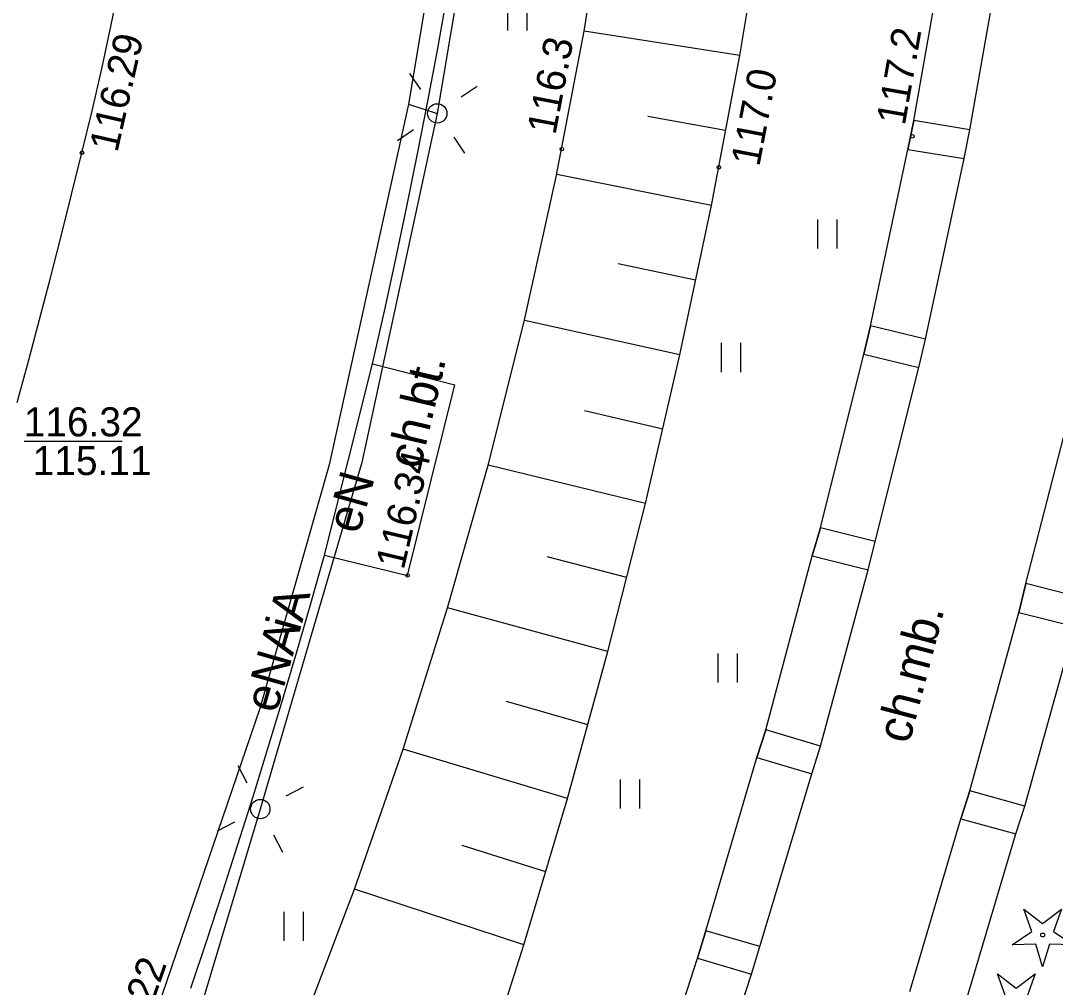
# Model space of a CAD drawing. Extents: x 6434771 to 6436222, y 5663454 to 5664782.
# Drawn here: x 6435551.03 to 6435577.75, y 5664102.97 to 5664127.94 of the extents above; entities that cross this region are included whole.
import ezdxf

# ---------------------------------------------------------------- set-up
doc = ezdxf.new("R2010")
doc.units = 0
for name, color, linetype in [('Warstwa 1', 7, 'Continuous'), ('Warstwa 10', 7, 'Continuous'), ('Warstwa 12', 7, 'Continuous'), ('Warstwa 13', 7, 'Continuous'), ('Warstwa 14', 7, 'Continuous'), ('Warstwa 2', 7, 'Continuous'), ('Warstwa 20', 7, 'Continuous'), ('Warstwa 21', 7, 'Continuous'), ('Warstwa 25', 7, 'Continuous'), ('Warstwa 4', 7, 'Continuous'), ('Warstwa 5', 7, 'Continuous'), ('Warstwa 6', 7, 'Continuous'), ('Warstwa 9', 7, 'Continuous')]:
    doc.layers.add(name, color=color, linetype=linetype)

msp = doc.modelspace()

# ---------------------------------------------------------------- linework, layer by layer
at = {"layer": 'Warstwa 1'}
for points in [[(6435573.945, 5664124.62), (6435575.396, 5664124.382), (6435575.543, 5664125.127), (6435574.097, 5664125.363)], [(6435572.806, 5664119.326), (6435574.221, 5664118.989), (6435574.401, 5664119.72), (6435572.98, 5664120.058)], [(6435571.472, 5664114.118), (6435572.915, 5664113.756), (6435573.098, 5664114.49), (6435571.689, 5664114.842)], [(6435576.811, 5664112.655), (6435578.249, 5664112.29), (6435578.438, 5664113.038), (6435576.986, 5664113.407)], [(6435570.045, 5664108.914), (6435571.466, 5664108.487), (6435571.682, 5664109.206), (6435570.273, 5664109.629)], [(6435575.31, 5664107.329), (6435576.727, 5664106.934), (6435576.959, 5664107.656), (6435575.544, 5664108.052)], [(6435568.513, 5664103.722), (6435569.906, 5664103.31), (6435570.118, 5664104.025), (6435568.727, 5664104.436)]]:
    msp.add_lwpolyline(points, close=True, dxfattribs=at)
at = {"layer": 'Warstwa 10'}
for p, q in [((6435565.579, 5664127.672), (6435566.186, 5664131.452)), ((6435569.601, 5664127.048), (6435570.256, 5664130.936)), ((6435564.862, 5664123.912), (6435565.579, 5664127.672)), ((6435569.601, 5664127.048), (6435565.579, 5664127.672)), ((6435568.867, 5664123.173), (6435569.601, 5664127.048)), ((6435569.234, 5664125.11), (6435567.231, 5664125.466)), ((6435564.035, 5664120.175), (6435564.862, 5664123.912)), ((6435568.867, 5664123.173), (6435564.873, 5664123.971)), ((6435568.055, 5664119.315), (6435568.867, 5664123.173)), ((6435568.462, 5664121.244), (6435566.46, 5664121.665)), ((6435563.1, 5664116.462), (6435564.035, 5664120.175)), ((6435568.055, 5664119.315), (6435564.041, 5664120.202)), ((6435567.165, 5664115.474), (6435568.055, 5664119.315)), ((6435567.61, 5664117.394), (6435565.591, 5664117.864)), ((6435562.056, 5664112.779), (6435563.1, 5664116.462)), ((6435567.165, 5664115.474), (6435563.1, 5664116.462)), ((6435566.197, 5664111.652), (6435567.165, 5664115.474)), ((6435566.681, 5664113.562), (6435564.629, 5664114.091)), ((6435560.906, 5664109.128), (6435562.056, 5664112.779)), ((6435566.197, 5664111.652), (6435562.056, 5664112.779)), ((6435565.151, 5664107.85), (6435566.197, 5664111.652)), ((6435565.674, 5664109.752), (6435563.578, 5664110.353)), ((6435559.649, 5664105.512), (6435560.906, 5664109.128)), ((6435565.151, 5664107.85), (6435560.906, 5664109.128)), ((6435564.028, 5664104.07), (6435565.151, 5664107.85)), ((6435564.589, 5664105.96), (6435562.433, 5664106.64)), ((6435558.288, 5664101.933), (6435559.649, 5664105.512)), ((6435564.028, 5664104.07), (6435559.649, 5664105.512)), ((6435562.83, 5664100.315), (6435564.028, 5664104.07))]:
    msp.add_line(p, q, dxfattribs=at)
for points in [[(6435576.637, 5664104.07), (6435577.139, 5664104.417), (6435576.937, 5664104.993), (6435577.422, 5664104.623), (6435577.907, 5664104.993), (6435577.705, 5664104.417), (6435578.207, 5664104.07), (6435577.597, 5664104.084), (6435577.422, 5664103.5), (6435577.247, 5664104.084)], [(6435575.957, 5664102.398), (6435576.459, 5664102.745), (6435576.257, 5664103.321), (6435576.742, 5664102.951), (6435577.227, 5664103.321), (6435577.025, 5664102.745), (6435577.527, 5664102.398), (6435576.917, 5664102.412), (6435576.742, 5664101.828), (6435576.567, 5664102.412)]]:
    msp.add_lwpolyline(points, close=True, dxfattribs=at)
msp.add_circle((6435577.422, 5664104.325), 0.05, dxfattribs=at)
at = {"layer": 'Warstwa 12'}
for points in [[(6435563.55, 5664158.86), (6435563.849, 5664148.495), (6435563.06, 5664139.43), (6435561.99, 5664131.46), (6435561.05, 5664125.79)], [(6435563.55, 5664158.86), (6435563.849, 5664148.495), (6435563.06, 5664139.43), (6435561.99, 5664131.46), (6435561.05, 5664125.79)], [(6435564.47, 5664158.72), (6435564.794, 5664149.278), (6435564.137, 5664142.126), (6435563.166, 5664133.757), (6435561.79, 5664125.55)], [(6435561.05, 5664125.79), (6435559, 5664116.47), (6435557.21, 5664110.18), (6435554.32, 5664101.73), (6435552.01, 5664095.19)], [(6435561.05, 5664125.79), (6435559, 5664116.47), (6435557.21, 5664110.18), (6435554.32, 5664101.73), (6435552.01, 5664095.19)], [(6435561.05, 5664125.79), (6435561.79, 5664125.55)], [(6435561.05, 5664125.79), (6435561.79, 5664125.55)], [(6435561.79, 5664125.55), (6435559.838, 5664116.527), (6435557.22, 5664107.578)], [(6435557.22, 5664107.578), (6435555.146, 5664100.653), (6435552.82, 5664094.73)]]:
    msp.add_lwpolyline(points, dxfattribs=at)
at = {"layer": 'Warstwa 13'}
for centre in [(6435574.061, 5664124.956), (6435565.006, 5664124.625), (6435569.061, 5664124.156)]:
    msp.add_circle(centre, 0.045, dxfattribs=at)
at = {"layer": 'Warstwa 14'}
msp.add_line((6435551.12, 5664117.081), (6435553.655, 5664117.081), dxfattribs=at)
at = {"layer": 'Warstwa 2'}
for centre in [(6435561.79, 5664125.55), (6435557.22, 5664107.578)]:
    msp.add_circle(centre, 0.25, dxfattribs=at)
at = {"layer": 'Warstwa 20'}
for p, q in [((6435569.601, 5664127.048), (6435570.256, 5664130.936)), ((6435568.867, 5664123.173), (6435569.601, 5664127.048)), ((6435568.055, 5664119.315), (6435568.867, 5664123.173)), ((6435567.165, 5664115.474), (6435568.055, 5664119.315)), ((6435566.197, 5664111.652), (6435567.165, 5664115.474)), ((6435565.151, 5664107.85), (6435566.197, 5664111.652)), ((6435564.028, 5664104.07), (6435565.151, 5664107.85)), ((6435562.83, 5664100.315), (6435564.028, 5664104.07))]:
    msp.add_line(p, q, dxfattribs=at)
at = {"layer": 'Warstwa 21'}
for p, q in [((6435565.579, 5664127.672), (6435566.186, 5664131.452)), ((6435564.862, 5664123.912), (6435565.579, 5664127.672)), ((6435564.035, 5664120.175), (6435564.862, 5664123.912)), ((6435563.1, 5664116.462), (6435564.035, 5664120.175)), ((6435562.056, 5664112.779), (6435563.1, 5664116.462)), ((6435560.906, 5664109.128), (6435562.056, 5664112.779)), ((6435559.649, 5664105.512), (6435560.906, 5664109.128)), ((6435558.288, 5664101.933), (6435559.649, 5664105.512))]:
    msp.add_line(p, q, dxfattribs=at)
at = {"layer": 'Warstwa 25'}
for centre in [(6435552.614, 5664124.534), (6435561.023, 5664113.613)]:
    msp.add_circle(centre, 0.045, dxfattribs=at)
at = {"layer": 'Warstwa 4'}
for points in [[(6435561.366, 5664126.168), (6435561.083, 5664126.581)], [(6435562.408, 5664125.974), (6435562.821, 5664126.257)], [(6435561.172, 5664125.126), (6435560.759, 5664124.843)], [(6435562.214, 5664124.932), (6435562.497, 5664124.519)], [(6435556.878, 5664108.246), (6435556.65, 5664108.691)], [(6435557.888, 5664107.92), (6435558.333, 5664108.148)], [(6435556.552, 5664107.236), (6435556.107, 5664107.008)], [(6435557.562, 5664106.91), (6435557.79, 5664106.465)]]:
    msp.add_lwpolyline(points, dxfattribs=at)
at = {"layer": 'Warstwa 5'}
for p, q in [((6435574.097, 5664125.363), (6435574.896, 5664129.929)), ((6435553.363, 5664127.793), (6435553.586, 5664128.885)), ((6435561.8, 5664127.228), (6435562.046, 5664128.592)), ((6435563.611, 5664127.691), (6435563.611, 5664128.441)), ((6435564.111, 5664127.691), (6435564.111, 5664128.441)), ((6435553.126, 5664126.704), (6435553.363, 5664127.793)), ((6435561.545, 5664125.866), (6435561.8, 5664127.228)), ((6435552.877, 5664125.617), (6435553.126, 5664126.704)), ((6435561.28, 5664124.505), (6435561.545, 5664125.866)), ((6435552.614, 5664124.534), (6435552.877, 5664125.617)), ((6435573.945, 5664124.62), (6435574.097, 5664125.363)), ((6435572.98, 5664120.058), (6435573.945, 5664124.62)), ((6435552.347, 5664123.455), (6435552.614, 5664124.534)), ((6435561.004, 5664123.147), (6435561.28, 5664124.505)), ((6435552.075, 5664122.377), (6435552.347, 5664123.455)), ((6435560.719, 5664121.791), (6435561.004, 5664123.147)), ((6435571.619, 5664122.062), (6435571.619, 5664122.812)), ((6435572.119, 5664122.062), (6435572.119, 5664122.812)), ((6435551.799, 5664121.3), (6435552.075, 5664122.377)), ((6435560.424, 5664120.437), (6435560.719, 5664121.791)), ((6435551.517, 5664120.224), (6435551.799, 5664121.3)), ((6435560.119, 5664119.084), (6435560.424, 5664120.437)), ((6435551.231, 5664119.15), (6435551.517, 5664120.224)), ((6435572.806, 5664119.326), (6435572.98, 5664120.058)), ((6435569.125, 5664118.869), (6435569.125, 5664119.619)), ((6435569.625, 5664118.869), (6435569.625, 5664119.619)), ((6435571.689, 5664114.842), (6435572.806, 5664119.326)), ((6435550.94, 5664118.077), (6435551.231, 5664119.15)), ((6435560.119, 5664119.084), (6435562.243, 5664118.538)), ((6435561.023, 5664113.613), (6435562.243, 5664118.538)), ((6435571.472, 5664114.118), (6435571.689, 5664114.842)), ((6435558.524, 5664112.887), (6435558.879, 5664114.139)), ((6435558.879, 5664114.139), (6435561.023, 5664113.613)), ((6435570.273, 5664109.629), (6435571.472, 5664114.118)), ((6435558.163, 5664111.637), (6435558.524, 5664112.887)), ((6435576.959, 5664107.656), (6435578.249, 5664112.29)), ((6435557.793, 5664110.389), (6435558.163, 5664111.637)), ((6435569.045, 5664110.846), (6435569.045, 5664111.596)), ((6435569.545, 5664110.846), (6435569.545, 5664111.596)), ((6435557.417, 5664109.143), (6435557.793, 5664110.389)), ((6435570.045, 5664108.914), (6435570.273, 5664109.629)), ((6435557.033, 5664107.9), (6435557.417, 5664109.143)), ((6435568.727, 5664104.436), (6435570.045, 5664108.914)), ((6435566.521, 5664107.593), (6435566.521, 5664108.343)), ((6435567.021, 5664107.593), (6435567.021, 5664108.343)), ((6435556.642, 5664106.659), (6435557.033, 5664107.9)), ((6435576.727, 5664106.934), (6435576.959, 5664107.656)), ((6435575.405, 5664102.474), (6435576.727, 5664106.934)), ((6435556.243, 5664105.42), (6435556.642, 5664106.659)), ((6435555.837, 5664104.184), (6435556.243, 5664105.42)), ((6435557.835, 5664104.17), (6435557.835, 5664104.92)), ((6435558.335, 5664104.17), (6435558.335, 5664104.92)), ((6435568.513, 5664103.722), (6435568.727, 5664104.436)), ((6435555.424, 5664102.95), (6435555.837, 5664104.184)), ((6435567.053, 5664099.287), (6435568.513, 5664103.722))]:
    msp.add_line(p, q, dxfattribs=at)
at = {"layer": 'Warstwa 9'}
for p, q in [((6435575.543, 5664125.127), (6435576.343, 5664129.655)), ((6435553.363, 5664127.793), (6435553.586, 5664128.885)), ((6435561.8, 5664127.228), (6435562.046, 5664128.592)), ((6435553.126, 5664126.704), (6435553.363, 5664127.793)), ((6435561.545, 5664125.866), (6435561.8, 5664127.228)), ((6435552.877, 5664125.617), (6435553.126, 5664126.704)), ((6435561.28, 5664124.505), (6435561.545, 5664125.866)), ((6435552.614, 5664124.534), (6435552.877, 5664125.617)), ((6435575.396, 5664124.382), (6435575.543, 5664125.127)), ((6435552.347, 5664123.455), (6435552.614, 5664124.534)), ((6435561.004, 5664123.147), (6435561.28, 5664124.505)), ((6435574.401, 5664119.72), (6435575.396, 5664124.382)), ((6435552.075, 5664122.377), (6435552.347, 5664123.455)), ((6435560.719, 5664121.791), (6435561.004, 5664123.147)), ((6435551.799, 5664121.3), (6435552.075, 5664122.377)), ((6435560.424, 5664120.437), (6435560.719, 5664121.791)), ((6435551.517, 5664120.224), (6435551.799, 5664121.3)), ((6435560.119, 5664119.084), (6435560.424, 5664120.437)), ((6435551.231, 5664119.15), (6435551.517, 5664120.224)), ((6435574.221, 5664118.989), (6435574.401, 5664119.72)), ((6435550.94, 5664118.077), (6435551.231, 5664119.15)), ((6435558.879, 5664114.139), (6435560.119, 5664119.084)), ((6435558.879, 5664114.139), (6435560.119, 5664119.084)), ((6435560.119, 5664119.084), (6435562.243, 5664118.538)), ((6435573.098, 5664114.49), (6435574.221, 5664118.989)), ((6435561.023, 5664113.613), (6435562.243, 5664118.538)), ((6435576.986, 5664113.407), (6435578.165, 5664117.981)), ((6435572.915, 5664113.756), (6435573.098, 5664114.49)), ((6435558.524, 5664112.887), (6435558.879, 5664114.139)), ((6435558.879, 5664114.139), (6435561.023, 5664113.613)), ((6435571.682, 5664109.206), (6435572.915, 5664113.756)), ((6435576.811, 5664112.655), (6435576.986, 5664113.407)), ((6435558.163, 5664111.637), (6435558.524, 5664112.887)), ((6435575.544, 5664108.052), (6435576.811, 5664112.655)), ((6435557.793, 5664110.389), (6435558.163, 5664111.637)), ((6435557.417, 5664109.143), (6435557.793, 5664110.389)), ((6435557.033, 5664107.9), (6435557.417, 5664109.143)), ((6435571.466, 5664108.487), (6435571.682, 5664109.206)), ((6435570.118, 5664104.025), (6435571.466, 5664108.487)), ((6435575.31, 5664107.329), (6435575.544, 5664108.052)), ((6435556.642, 5664106.659), (6435557.033, 5664107.9)), ((6435573.989, 5664102.861), (6435575.31, 5664107.329)), ((6435556.243, 5664105.42), (6435556.642, 5664106.659)), ((6435555.837, 5664104.184), (6435556.243, 5664105.42)), ((6435555.424, 5664102.95), (6435555.837, 5664104.184)), ((6435569.906, 5664103.31), (6435570.118, 5664104.025)), ((6435568.401, 5664098.775), (6435569.906, 5664103.31))]:
    msp.add_line(p, q, dxfattribs=at)

# ---------------------------------------------------------------- texts
at = {"layer": 'Warstwa 13'}
for s, height, rotation, p in [('116.3', 0.75, 79.2057, (6435564.84, 5664124.974)), ('117.2', 0.75, 80.0766, (6435573.863, 5664125.217)), ('117.0', 0.75, 79.2744, (6435570.105, 5664124.155)), ('eN', 0.9, 74.3814, (6435559.766, 5664114.655)), ('iA', 0.9, 74.1121, (6435558.229, 5664112.117)), ('eNA', 0.9, 74.1121, (6435557.634, 5664110.026))]:
    msp.add_text(s, height=height, rotation=rotation, dxfattribs=at).set_placement(p)
at = {"layer": 'Warstwa 14'}
msp.add_text('115.11', height=0.75, dxfattribs=at).set_placement((6435551.344, 5664116.206))
at = {"layer": 'Warstwa 25'}
for s, rotation, p in [('116.29', 77.2003, (6435553.529, 5664124.52)), ('116.34', 76.7878, (6435560.923, 5664113.738)), ('116.22', 70.8806, (6435553.808, 5664100.684))]:
    msp.add_text(s, height=0.75, rotation=rotation, dxfattribs=at).set_placement(p)
at = {"layer": 'Warstwa 6'}
msp.add_text('116.32', height=0.75, dxfattribs=at).set_placement((6435551.112, 5664117.206))
at = {"layer": 'Warstwa 9'}
for s, rotation, p in [('ch.bt.', 76.7878, (6435561.349, 5664116.33)), ('ch.mb.', 75.3096, (6435573.975, 5664109.236))]:
    msp.add_text(s, height=0.9, rotation=rotation, dxfattribs=at).set_placement(p)

doc.saveas('drawing.dxf')
